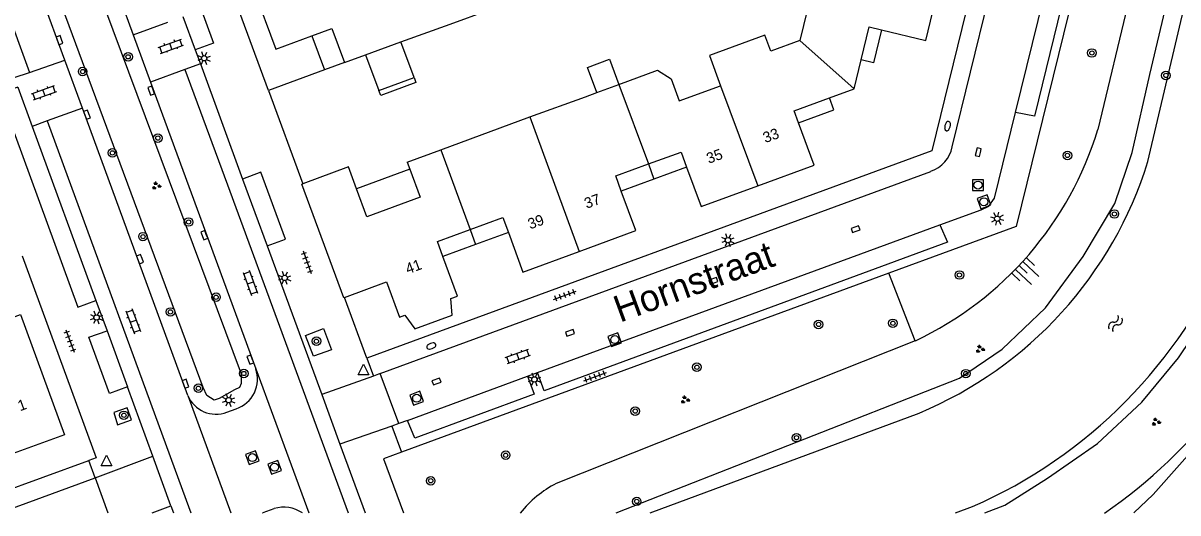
# Model space of a CAD drawing. Extents: x 128000 to 131008, y 398996 to 402500.
# Drawn here: x 128382.8 to 128490.8, y 399000 to 399045.8 of the extents above; entities that cross this region are included whole.
import ezdxf

# ---------------------------------------------------------------- set-up
doc = ezdxf.new("R2010")
doc.units = 0
for name, color, linetype in [('gg-afsc-muur', 7, 'Continuous'), ('gg-anno-huisnummerreeks BGT', 7, 'Continuous'), ('gg-anno-openbare ruimte label', 7, 'Continuous'), ('gg-bbg-gedigitaliseerde bebouwing', 7, 'Continuous'), ('gg-bbg-gedigitaliseerde bijgebouw', 7, 'Continuous'), ('gg-bbg-hoofdgebouw', 7, 'Continuous'), ('gg-bbg-luifel en loopbrug', 7, 'Continuous'), ('gg-bbg-tussenscheiding', 7, 'Continuous'), ('gg-knt-BGT kruinlijn', 7, 'Continuous'), ('gg-knt-bovenkant onderkant talud', 7, 'Continuous'), ('gg-knt-verharding', 7, 'Continuous'), ('gg-knt-verharding nz', 7, 'Continuous'), ('gg-kntw-beschoeiing', 7, 'Continuous'), ('gt-grn-groengrens', 7, 'Continuous'), ('gt-grn-groengrens NZ', 7, 'Continuous'), ('gt-grn-weggrens', 7, 'Continuous'), ('gt-symb-boom', 7, 'Continuous'), ('gt-symb-brandkraan', 7, 'Continuous'), ('gt-symb-groenvak', 7, 'Continuous'), ('gt-symb-klinker verharding', 7, 'Continuous'), ('gt-symb-kolk', 7, 'Continuous'), ('gt-symb-lichtmast', 7, 'Continuous'), ('gt-symb-rioolschacht', 7, 'Continuous'), ('gt-symb-talud symbool', 7, 'Continuous'), ('gt-symb-tegel verharding', 7, 'Continuous'), ('gt-symb-waterafsluiter', 7, 'Continuous'), ('gt-symb-watersymbool', 7, 'Continuous')]:
    doc.layers.add(name, color=color, linetype=linetype)

# ---------------------------------------------------------------- blocks, each defined once
blk = doc.blocks.new('gt0-BOOM')
at = {"layer": 'gt-symb-boom'}
for radius in [0.4, 0.2]:
    blk.add_circle((0, 0), radius, dxfattribs=at)
blk = doc.blocks.new('gt0-BR')
at = {"layer": 'gt-symb-brandkraan'}
for centre, radius, start, end in [((-0.24, 0), 0.206, 107.5669, 252.4331), ((0.6, -2.66), 3, 106.892, 107.5669), ((0, -0.69), 0.938, 73.108, 106.892), ((-0.6, -2.66), 3, 72.4331, 73.108), ((0.24, 0), 0.206, 287.567, 72.4331), ((0.6, 2.66), 3, 252.4331, 253.108), ((0, 0.69), 0.938, 253.108, 286.8921), ((-0.6, 2.66), 3, 286.8921, 287.567)]:
    blk.add_arc(centre, radius, start, end, dxfattribs=at)
blk = doc.blocks.new('gt0-KOLK')
at = {"layer": 'gt-symb-kolk'}
blk.add_lwpolyline([(0, 0), (0.38, 0), (0.38, 0.4), (-0.38, 0.4), (-0.38, 0), (0, 0)], dxfattribs=at)
blk = doc.blocks.new('gt0-LMAST')
at = {"layer": 'gt-symb-lichtmast'}
for p, q in [((-0.18, 0.17), (-0.45, 0.44)), ((-0.01, 0.25), (-0.01, 0.62)), ((0.17, 0.17), (0.44, 0.44)), ((-0.26, 0), (-0.63, 0)), ((-0.18, -0.18), (-0.45, -0.45)), ((-0.01, -0.25), (-0.01, -0.63)), ((0.44, -0.45), (0.17, -0.18)), ((0.24, 0), (0.62, 0))]:
    blk.add_line(p, q, dxfattribs=at)
blk.add_circle((-0.01, 0), 0.25, dxfattribs=at)
blk = doc.blocks.new('gt0-RS')
at = {"layer": 'gt-symb-rioolschacht'}
blk.add_lwpolyline([(-0.5, -0.5), (0.5, -0.5), (0.5, 0.5), (-0.5, 0.5)], close=True, dxfattribs=at)
blk.add_circle((0, 0), 0.375, dxfattribs=at)
blk = doc.blocks.new('gt0-GRVAK')
at = {"layer": 'gt-symb-groenvak'}
for p, q in [((-0.11, 0.19), (-0.23, 0.24)), ((-0.18, 0.15), (0.09, 0.15)), ((-0.09, 0.21), (-0.16, 0.32)), ((-0.05, 0.21), (-0.05, 0.39)), ((0, 0.21), (0.06, 0.32)), ((0.01, 0.19), (0.13, 0.24)), ((0.26, -0.05), (0.2, 0.06)), ((0.3, -0.05), (0.3, 0.13)), ((0.35, -0.05), (0.41, 0.06)), ((-0.25, -0.23), (-0.36, -0.18)), ((-0.32, -0.26), (-0.05, -0.26)), ((-0.23, -0.21), (-0.29, -0.1)), ((-0.18, -0.2), (-0.18, -0.02)), ((-0.14, -0.21), (-0.07, -0.1)), ((-0.12, -0.23), (0, -0.18)), ((0.24, -0.07), (0.12, -0.02)), ((0.17, -0.11), (0.44, -0.11)), ((0.37, -0.07), (0.49, -0.02))]:
    blk.add_line(p, q, dxfattribs=at)
blk = doc.blocks.new('gt0-TEG1')
at = {"layer": 'gt-symb-tegel verharding'}
for p, q in [((-1.13, 0), (1.12, 0)), ((-0.9, -0.25), (-0.9, 0.25)), ((-0.45, -0.25), (-0.45, 0.25)), ((0, -0.25), (0, 0.25)), ((0.45, -0.25), (0.45, 0.25)), ((0.9, -0.25), (0.9, 0.25))]:
    blk.add_line(p, q, dxfattribs=at)
blk = doc.blocks.new('gt0-KL1')
at = {"layer": 'gt-symb-klinker verharding'}
for p, q in [((-1.15, 0.3), (1.15, 0.3)), ((-1, -0.3), (-1, 0.3)), ((-0.5, 0.3), (-0.5, 0.45)), ((0, -0.3), (0, 0.3)), ((0.5, 0.3), (0.5, 0.45)), ((1, -0.3), (1, 0.3)), ((-1.15, -0.3), (1.15, -0.3)), ((-0.5, -0.45), (-0.5, -0.3)), ((0.5, -0.45), (0.5, -0.3))]:
    blk.add_line(p, q, dxfattribs=at)
blk = doc.blocks.new('gt0-WA')
at = {"layer": 'gt-symb-watersymbool'}
for centre, start, end in [((-0.32, 0.02), 28.0725, 151.9275), ((0.43, 0.42), 208.0725, 331.9275), ((-0.32, -0.43), 28.0725, 151.9275), ((0.43, -0.03), 208.0725, 331.9275)]:
    blk.add_arc(centre, 0.425, start, end, dxfattribs=at)
blk = doc.blocks.new('gt0-TALUD_1')
at = {"layer": 'gt-symb-talud symbool'}
for p, q in [((-1, -1), (-1, 0)), ((-0.5, -2), (-0.5, 0)), ((0.5, -2), (0.5, 0)), ((1, -1), (1, 0)), ((0, -1), (0, 0))]:
    blk.add_line(p, q, dxfattribs=at)
blk = doc.blocks.new('gt0-WAFSL')
at = {"layer": 'gt-symb-waterafsluiter'}
for p, q in [((-0.5, -0.33), (0, 0.67)), ((0, 0.67), (0.5, -0.33)), ((0.5, -0.33), (-0.5, -0.33))]:
    blk.add_line(p, q, dxfattribs=at)

msp = doc.modelspace()

# ---------------------------------------------------------------- linework, layer by layer
at = {"layer": 'gg-afsc-muur'}
for p, q in [((128410.97, 399041.47), (128405.73, 399039.55)), ((128405.73, 399039.55), (128408.94, 399030.8))]:
    msp.add_line(p, q, dxfattribs=at)
at = {"layer": 'gg-bbg-gedigitaliseerde bebouwing'}
for p, q in [((128422.72, 399045.76), (128426.29, 399047.06)), ((128436.44, 399039.36), (128438.5, 399040.11)), ((128430.18, 399037.06), (128435.36, 399038.96)), ((128435.36, 399038.96), (128436.44, 399039.36)), ((128421.85, 399033.99), (128430.18, 399037.06)), ((128418.7, 399032.84), (128421.85, 399033.99)), ((128413.96, 399030.34), (128413.2, 399032.39)), ((128418.7, 399032.84), (128418.94, 399032.18))]:
    msp.add_line(p, q, dxfattribs=at)
for points in [[(128452.7, 399043.23), (128452.14, 399044.73), (128446.96, 399042.81), (128448.01, 399039.99)], [(128438.5, 399040.11), (128442.12, 399041.44), (128443.38, 399040.62), (128444.13, 399038.56), (128448.01, 399039.99)], [(128418.94, 399032.18), (128419.91, 399029.56), (128414.93, 399027.71), (128413.96, 399030.34)]]:
    msp.add_lwpolyline(points, dxfattribs=at)
at = {"layer": 'gg-bbg-gedigitaliseerde bijgebouw'}
for p, q in [((128419.34, 399040.75), (128418.11, 399044.08)), ((128414.82, 399042.88), (128416.06, 399039.53)), ((128416.06, 399039.53), (128419.34, 399040.75))]:
    msp.add_line(p, q, dxfattribs=at)
at = {"layer": 'gg-bbg-hoofdgebouw'}
for p, q in [((128418.11, 399044.08), (128422.72, 399045.76)), ((128455.41, 399044.22), (128452.7, 399043.23)), ((128412.84, 399042.15), (128414.82, 399042.88)), ((128460.49, 399039.7), (128461.14, 399042.4)), ((128458.17, 399038.85), (128460.49, 399039.7)), ((128413.2, 399032.39), (128408.94, 399030.8))]:
    msp.add_line(p, q, dxfattribs=at)
for points in [[(128458.81, 399052.03), (128457.48, 399046.69), (128456.11, 399047.03), (128455.41, 399044.22)], [(128463.05, 399045.23), (128467.18, 399044.23), (128468.51, 399049.69)], [(128404.34, 399049.04), (128406.41, 399043.41), (128409.79, 399044.65)], [(128409.79, 399044.65), (128411.67, 399045.34), (128412.84, 399042.15)], [(128461.14, 399042.4), (128461.89, 399045.51), (128463.05, 399045.23)], [(128455.29, 399036.52), (128454.88, 399037.65), (128458.17, 399038.85)], [(128451.47, 399030.62), (128456.74, 399032.56), (128455.29, 399036.52)], [(128441.25, 399032.66), (128444.31, 399033.77), (128444.83, 399032.36)], [(128438.72, 399030.13), (128438.2, 399031.54), (128441.25, 399032.66)], [(128444.83, 399032.36), (128446.18, 399028.67), (128451.47, 399030.62)], [(128412.84, 399020.17), (128412.79, 399020.14), (128408.84, 399030.76), (128408.94, 399030.8)], [(128434.79, 399024.48), (128440.08, 399026.42), (128438.72, 399030.13)], [(128424.58, 399026.53), (128427.64, 399027.65), (128428.16, 399026.24)], [(128422.04, 399024.01), (128421.53, 399025.41), (128424.58, 399026.53)], [(128428.16, 399026.24), (128429.51, 399022.55), (128434.79, 399024.48)], [(128412.84, 399020.17), (128416.77, 399021.62), (128417.98, 399018.33), (128418.49, 399018.52), (128419.41, 399017.23), (128422.91, 399018.5), (128422.78, 399020.07), (128423.4, 399020.3), (128422.04, 399024.01)], [(128379.43, 399017.42), (128382.54, 399018.56), (128386.65, 399007.3), (128381.19, 399005.3)]]:
    msp.add_lwpolyline(points, dxfattribs=at)
at = {"layer": 'gg-bbg-luifel en loopbrug'}
for p, q in [((128409.79, 399044.65), (128410.97, 399041.47)), ((128412.84, 399042.15), (128410.97, 399041.47)), ((128418.94, 399032.18), (128413.96, 399030.34)), ((128441.25, 399032.66), (128441.77, 399031.25)), ((128444.83, 399032.36), (128441.77, 399031.25)), ((128441.77, 399031.25), (128438.72, 399030.13)), ((128424.58, 399026.53), (128425.1, 399025.12)), ((128428.16, 399026.24), (128425.1, 399025.12)), ((128425.1, 399025.12), (128422.04, 399024.01))]:
    msp.add_line(p, q, dxfattribs=at)
for points in [[(128463.05, 399045.23), (128462.29, 399042.12), (128461.14, 399042.4)], [(128436.44, 399039.36), (128435.57, 399041.69), (128437.63, 399042.46), (128438.5, 399040.11)], [(128419.34, 399040.75), (128419.52, 399040.28), (128416.24, 399039.06), (128416.06, 399039.53)], [(128455.29, 399036.52), (128458.58, 399037.72), (128458.17, 399038.85)]]:
    msp.add_lwpolyline(points, dxfattribs=at)
at = {"layer": 'gg-bbg-tussenscheiding'}
for p, q in [((128414.82, 399042.88), (128418.11, 399044.08)), ((128455.41, 399044.22), (128460.49, 399039.7)), ((128438.5, 399040.11), (128441.25, 399032.66)), ((128448.01, 399039.99), (128451.47, 399030.62)), ((128430.18, 399037.06), (128434.79, 399024.48)), ((128421.85, 399033.99), (128424.58, 399026.53))]:
    msp.add_line(p, q, dxfattribs=at)
at = {"layer": 'gg-knt-BGT kruinlijn'}
msp.add_arc((128456.75, 399039.58), 48, 304.4395, 341.0196, dxfattribs=at)
at = {"layer": 'gg-knt-bovenkant onderkant talud'}
for p, q in [((128505, 399126.31), (128483.27, 399035.9)), ((128466.21, 399016.12), (128432.64, 399002.77))]:
    msp.add_line(p, q, dxfattribs=at)
for centre, radius, start, end in [((128452.43, 399045.25), 32.23, 295.3256, 343.1272), ((128437.42, 398993.5), 10.42, 117.2684, 141.4526)]:
    msp.add_arc(centre, radius, start, end, dxfattribs=at)
at = {"layer": 'gg-knt-verharding'}
for p, q in [((128405.73, 399039.55), (128373.95, 399126.21)), ((128469.65, 399034.26), (128478.55, 399070.63)), ((128387.47, 399060.06), (128393.09, 399044.75)), ((128386.69, 399042.39), (128381.08, 399057.71)), ((128393.09, 399044.75), (128396.32, 399045.94)), ((128393.09, 399044.75), (128394.71, 399040.33)), ((128398.89, 399043.35), (128399.37, 399042.03)), ((128383.39, 399041.23), (128386.69, 399042.39)), ((128388.34, 399037.87), (128386.69, 399042.39)), ((128399.37, 399042.03), (128397.92, 399041.5)), ((128399.37, 399042.03), (128403.32, 399031.24)), ((128381.97, 399040.74), (128383.39, 399041.23)), ((128397.92, 399041.5), (128394.71, 399040.33)), ((128394.71, 399040.33), (128404.54, 399013.49)), ((128388.34, 399037.87), (128385.04, 399036.69)), ((128398.18, 399010.99), (128388.34, 399037.87)), ((128385.04, 399036.69), (128383.64, 399036.18)), ((128416.17, 399013.04), (128467.67, 399031.97)), ((128405.6, 399025.01), (128410.71, 399011.08)), ((128463.74, 399022.43), (128418.16, 399005.68)), ((128414.93, 399014.48), (128412.84, 399020.17)), ((128389.6, 399019.88), (128390.64, 399017.03)), ((128417.91, 399008.36), (128416.17, 399013.04)), ((128429.95, 399012.79), (128430.88, 399013.13)), ((128394.91, 399005.32), (128392.55, 399011.8)), ((128410.71, 399011.08), (128412.41, 399006.43)), ((128401.85, 399009.42), (128402.72, 399009.75)), ((128418.72, 399008.66), (128417.91, 399008.36)), ((128412.41, 399006.43), (128414.76, 399000)), ((128396.61, 399000.67), (128394.91, 399005.32)), ((128375.53, 399000), (128388.93, 399004.9)), ((128389.53, 399003.27), (128388.93, 399004.9)), ((128380.59, 399000), (128389.53, 399003.27)), ((128389.53, 399003.27), (128390.72, 399000)), ((128396.61, 399000.67), (128396.85, 399000)), ((128405.24, 399000.03), (128406.26, 399000.41))]:
    msp.add_line(p, q, dxfattribs=at)
for points in [[(128488.13, 399117.12), (128467.74, 399033.9), (128414.93, 399014.48)], [(128497.82, 399117.09), (128475.65, 399026.8), (128463.74, 399022.43)], [(128483.2, 399068.59), (128484.91, 399068.14), (128477.35, 399037.14), (128475.59, 399037.49)], [(128396.6, 399049.59), (128398.32, 399050.24), (128400.59, 399043.97), (128398.89, 399043.35)], [(128382.29, 399039.86), (128380.59, 399039.25), (128387.91, 399019.26), (128389.6, 399019.88)], [(128468.51, 399026.96), (128472.37, 399028.38), (128473.07, 399028.71), (128473.62, 399029.45), (128475.59, 399037.49)], [(128405.6, 399025.01), (128407.34, 399025.63), (128405.02, 399031.89), (128403.32, 399031.24)], [(128468.51, 399026.96), (128469.22, 399025.33), (128431.51, 399011.43), (128430.88, 399013.13)], [(128382.69, 399024.05), (128389.61, 399005.15), (128388.93, 399004.9)], [(128392.55, 399011.8), (128390.86, 399011.17), (128388.94, 399016.45), (128390.64, 399017.03)], [(128411.62, 399015.26), (128409.93, 399014.66), (128409.18, 399016.62), (128410.87, 399017.27), (128411.62, 399015.26)], [(128486.65, 399000), (128488.44, 399001.72), (128495.84, 399010.05), (128501.33, 399015.04)], [(128429.95, 399012.79), (128430.56, 399011.11), (128419.41, 399006.99), (128418.72, 399008.66)], [(128392.93, 399008.71), (128392.53, 399009.84), (128391.27, 399009.39), (128391.63, 399008.26), (128392.93, 399008.71)], [(128418.16, 399005.68), (128416.49, 399005.07), (128418.35, 399000)], [(128405.18, 399000), (128405.21, 399000.01), (128405.24, 399000.03)]]:
    msp.add_lwpolyline(points, dxfattribs=at)
for centre, radius, start, end in [((128466.69, 399034.82), 3.01, 289.036, 349.2973), ((128401.79, 399012.52), 2.92, 288.5452, 19.5441), ((128400.84, 399012.13), 2.89, 203.0787, 290.4714), ((128407.15, 398997.44), 3.1, 55.6226, 106.6532)]:
    msp.add_arc(centre, radius, start, end, dxfattribs=at)
at = {"layer": 'gg-knt-verharding nz'}
for p, q in [((128475.59, 399037.49), (128483.2, 399068.59)), ((128397.74, 399046.46), (128398.89, 399043.35)), ((128382.29, 399039.86), (128383.64, 399036.18)), ((128383.64, 399036.18), (128389.6, 399019.88)), ((128403.32, 399031.24), (128405.6, 399025.01)), ((128430.88, 399013.13), (128468.51, 399026.96)), ((128390.64, 399017.03), (128392.55, 399011.8)), ((128418.72, 399008.66), (128429.95, 399012.79))]:
    msp.add_line(p, q, dxfattribs=at)
for points in [[(128364.3, 399093.27), (128378.67, 399054.15), (128383.39, 399041.23)], [(128397.92, 399041.5), (128401.91, 399030.72), (128413.17, 399000)], [(128385.04, 399036.69), (128398.03, 399001.18), (128398.46, 399000)]]:
    msp.add_lwpolyline(points, dxfattribs=at)
at = {"layer": 'gg-kntw-beschoeiing'}
for p, q in [((128487.96, 399032.89), (128509.55, 399125.21)), ((128441.41, 399000), (128466.57, 399009.35)), ((128469.98, 399000), (128471.56, 399000.59))]:
    msp.add_line(p, q, dxfattribs=at)
for centre, radius, start, end in [((128452.06, 399044.03), 37.59, 292.6976, 342.7635), ((128453, 399042.91), 46.21, 293.6731, 337.0924)]:
    msp.add_arc(centre, radius, start, end, dxfattribs=at)
at = {"layer": 'gt-grn-groengrens'}
msp.add_line((128466.21, 399016.12), (128463.74, 399022.43), dxfattribs=at)
for points in [[(128438.25, 399000), (128470.35, 399012.62), (128474.32, 399015.33), (128478.37, 399019.21), (128481.89, 399023.99), (128484.87, 399028.95), (128486.49, 399033.73), (128488.14, 399041.05), (128508.14, 399125.55)], [(128472.7, 399000), (128474.59, 399000.72), (128478.56, 399003.24), (128483.25, 399006.49), (128487.4, 399010.37), (128490.82, 399014.52), (128495.24, 399021.1), (128497.09, 399025.35)]]:
    msp.add_lwpolyline(points, dxfattribs=at)
at = {"layer": 'gt-grn-groengrens NZ'}
msp.add_lwpolyline([(128382.17, 399059.05), (128382.37, 399059.53), (128382.85, 399060.01), (128384.01, 399060.48), (128384.97, 399060.69), (128385.78, 399060.28), (128385.92, 399059.39), (128403.17, 399013.02), (128403.17, 399012.13), (128403.03, 399011.73), (128402.55, 399011.52), (128401.12, 399010.7), (128400.65, 399010.57), (128399.96, 399010.98), (128399.62, 399011.73), (128382.54, 399057.93), (128382.49, 399058.22), (128382.17, 399059.05)], dxfattribs=at)
at = {"layer": 'gt-grn-weggrens'}
for p, q in [((128414.93, 399014.48), (128415.54, 399012.81)), ((128404.54, 399013.49), (128409.5, 399000)), ((128415.54, 399012.81), (128410.71, 399011.08)), ((128416.17, 399013.04), (128415.54, 399012.81)), ((128398.18, 399010.99), (128402.22, 399000)), ((128417.91, 399008.36), (128417.26, 399008.13)), ((128417.26, 399008.13), (128412.41, 399006.43)), ((128417.26, 399008.13), (128418.16, 399005.68)), ((128389.53, 399003.27), (128394.91, 399005.32)), ((128394.86, 399000), (128396.61, 399000.67))]:
    msp.add_line(p, q, dxfattribs=at)

# ---------------------------------------------------------------- block references
at = {"layer": 'gt-symb-boom'}
for p, rotation in [((128392.61, 399042.69), -69.93365037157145), ((128388.36, 399041.31), -69.93365037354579), ((128395.39, 399035.08), -69.93365037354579), ((128391.14, 399033.7), -69.93365037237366), ((128398.26, 399027.23), -69.93365037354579), ((128394, 399025.86), -69.93365037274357), ((128400.83, 399020.19), -69.93365037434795), ((128396.57, 399018.81), -69.93365037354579), ((128457.16, 399017.64), -160.6044716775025), ((128445.79, 399013.64), -160.6044716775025), ((128440.02, 399009.53), 18.851835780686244), ((128427.91, 399005.4), 18.851835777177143)]:
    msp.add_blockref('gt0-BOOM', p, dxfattribs=dict(at, rotation=rotation))
for p in [(128482.72, 399043.05), (128489.64, 399040.95), (128480.43, 399033.46), (128484.82, 399027.98), (128470.33, 399022.27), (128464.11, 399017.75), (128410.22, 399016.07), (128403.43, 399013.05), (128470.93, 399013.04), (128399.18, 399011.67), (128392.22, 399009.14), (128455.1, 399007.04), (128420.9, 399003.01), (128440.16, 399001.08)]:
    msp.add_blockref('gt0-BOOM', p, dxfattribs=at)
at = {"layer": 'gt-symb-brandkraan'}
for p, rotation in [((128469.22, 399036.21), 76.22785456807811), ((128420.96, 399015.62), 20.173944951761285)]:
    msp.add_blockref('gt0-BR', p, dxfattribs=dict(at, rotation=rotation))
at = {"layer": 'gt-symb-groenvak'}
for p in [(128395.24, 399030.62), (128472.26, 399015.33), (128444.68, 399010.59), (128488.7, 399008.52)]:
    msp.add_blockref('gt0-GRVAK', p, dxfattribs=at)
at = {"layer": 'gt-symb-klinker verharding'}
for p, rotation in [((128396.61, 399043.68), 19.630702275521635), ((128384.75, 399039.33), 19.630702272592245), ((128404.04, 399021.54), -69.87983420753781), ((128393.08, 399017.95), -69.87983420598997), ((128429.06, 399014.65), 20.1739449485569)]:
    msp.add_blockref('gt0-KL1', p, dxfattribs=dict(at, rotation=rotation))
at = {"layer": 'gt-symb-kolk'}
for p, rotation in [((128386.38, 399044.32), 110.1739449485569), ((128394.96, 399039.59), 110.17394494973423), ((128388.95, 399037.34), 110.17394494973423), ((128472.29, 399033.72), 76.28353067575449), ((128460.69, 399026.37), 19.992893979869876), ((128399.92, 399026.07), 110.1739449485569), ((128393.91, 399023.82), 110.1739449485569), ((128447.39, 399021.54), 19.992893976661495), ((128433.99, 399016.67), 19.992893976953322), ((128404.22, 399014.41), 110.17394494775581), ((128398.17, 399012.16), 110.17394494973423), ((128421.51, 399012.12), 19.992893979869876)]:
    msp.add_blockref('gt0-KOLK', p, dxfattribs=dict(at, rotation=rotation))
at = {"layer": 'gt-symb-lichtmast'}
for p, rotation in [((128399.71, 399042.55), -159.87983420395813), ((128473.87, 399027.55), 76.2835306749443), ((128448.7, 399025.53), 19.99289398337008), ((128407.24, 399021.99), -159.8798342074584), ((128389.65, 399018.29), -159.87983420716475), ((128430.59, 399012.49), -159.87983420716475), ((128402, 399010.55), -159.87983420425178)]:
    msp.add_blockref('gt0-LMAST', p, dxfattribs=dict(at, rotation=rotation))
at = {"layer": 'gt-symb-rioolschacht'}
msp.add_blockref('gt0-RS', (128472.07, 399030.69), dxfattribs=at)
for p, rotation in [((128472.62, 399029.12), 20.1739449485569), ((128438.11, 399016.22), 20.1739449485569), ((128419.59, 399010.74), 20.173944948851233), ((128404.23, 399005.18), -69.87983420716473), ((128406.3, 399004.28), -69.87983420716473)]:
    msp.add_blockref('gt0-RS', p, dxfattribs=dict(at, rotation=rotation))
at = {"layer": 'gt-symb-talud symbool', "xscale": 1.0001729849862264, "yscale": 1.0001729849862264, "rotation": 46.458417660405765}
msp.add_blockref('gt0-TALUD_1', (128475.95, 399023.13), dxfattribs=at)
at = {"layer": 'gt-symb-tegel verharding'}
for p, rotation in [((128409.35, 399023.46), -69.87983420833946), ((128433.44, 399020.38), 20.1739449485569), ((128387.19, 399016.09), -69.87983420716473), ((128436.27, 399012.76), 20.1739449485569)]:
    msp.add_blockref('gt0-TEG1', p, dxfattribs=dict(at, rotation=rotation))
at = {"layer": 'gt-symb-waterafsluiter'}
for p in [(128414.62, 399013.24), (128390.59, 399004.74)]:
    msp.add_blockref('gt0-WAFSL', p, dxfattribs=at)
at = {"layer": 'gt-symb-watersymbool', "rotation": 56.087487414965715}
msp.add_blockref('gt0-WA', (128484.89, 399017.68), dxfattribs=at)

# ---------------------------------------------------------------- texts
at = {"layer": 'gg-anno-huisnummerreeks BGT'}
for s, rotation, p in [('33', 20.2, (128452.18, 399034.61)), ('35', 20.2, (128446.9, 399032.67)), ('37', 20.1, (128435.48, 399028.46)), ('39', 20.1, (128430.2, 399026.53)), ('41', 20, (128418.76, 399022.34)), ('1', 20.1, (128382.51, 399009.51))]:
    msp.add_text(s, height=1, rotation=rotation, dxfattribs=at).set_placement(p)
at = {"layer": 'gg-anno-openbare ruimte label'}
msp.add_text('Hornstraat', height=2.5, rotation=20.1, dxfattribs=at).set_placement((128438.59, 399017.8))

doc.saveas('drawing.dxf')
